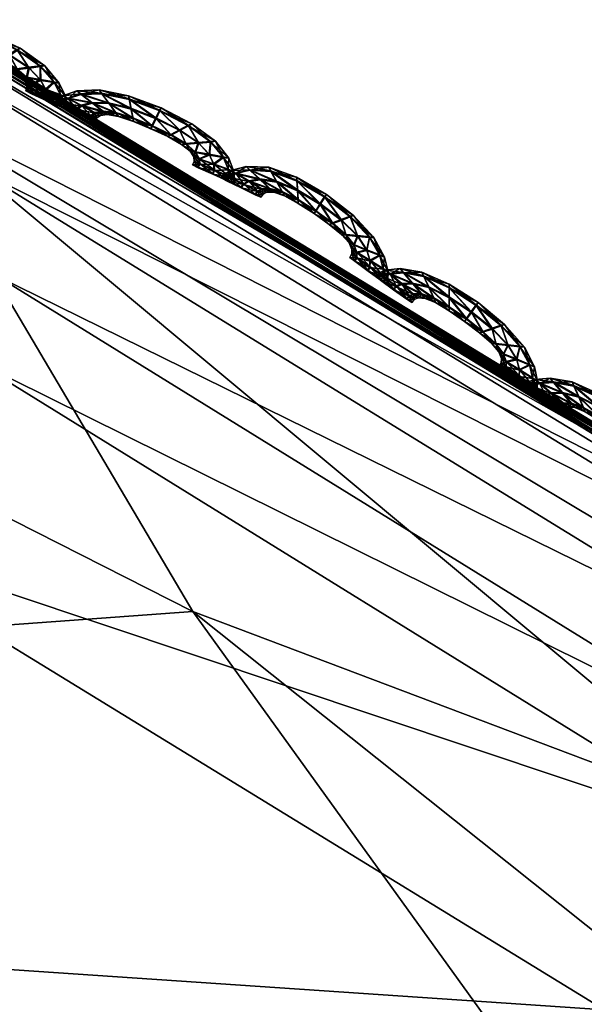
# Model space of a CAD drawing. Extents: x -7.4 to 7.4, y -11.5 to 9.8.
# Tile 420 of 469: x 2.795 to 2.969, y 9.505 to 9.807. Entities that reach past the tile are written whole.
import ezdxf

# ---------------------------------------------------------------- set-up
doc = ezdxf.new("R2010")
doc.units = 0
doc.header["$MEASUREMENT"] = 0
for name, color, linetype in [('A-FURN-3-ST', 150, 'Continuous'), ('A-FURN-3-ST-SEAM', 130, 'Continuous'), ('A-FURN-3-ST-SI', 160, 'Continuous')]:
    doc.layers.add(name, color=color, linetype=linetype)

msp = doc.modelspace()

# ---------------------------------------------------------------- meshes
at = {"layer": 'A-FURN-3-ST'}
mesh = msp.add_polyface(dxfattribs=at)
corners = [(2.58485, 9.78906, 17.58594), (2.76982, 9.80414, 17.58229), (2.77029, 9.80286, 17.57567), (3.01501, 9.65479, 17.58327), (3.01537, 9.65351, 17.57666), (2.76902, 9.80632, 17.59366), (3.01446, 9.65693, 17.59465), (2.58394, 9.7912, 17.59731), (3.45598, 9.25263, 17.58312), (3.45582, 9.25386, 17.5897), (3.02016, 9.55496, 17.63515), (2.78098, 9.70291, 17.63431), (2.73515, 9.6503, 17.72791), (2.97528, 9.50309, 17.7286), (2.55406, 9.63542, 17.7319), (2.60056, 9.68795, 17.63823), (2.78846, 9.72866, 17.61579), (3.02839, 9.58038, 17.61671), (3.024, 9.61288, 17.6215), (2.78189, 9.76166, 17.62058), (2.60749, 9.7137, 17.61963), (2.59925, 9.74662, 17.62435), (2.77318, 9.79232, 17.6234), (3.01755, 9.64313, 17.62439), (3.45685, 9.24262, 17.63078), (3.01462, 9.65606, 17.61226), (2.76926, 9.80542, 17.6113), (2.58885, 9.77724, 17.62709), (2.58418, 9.79034, 17.61495), (3.45566, 9.25506, 17.61868), (3.45559, 9.25588, 17.60107), (3.45559, 9.25588, 17.57228), (3.01446, 9.65693, 17.56582), (3.01501, 9.65479, 17.57095), (3.45582, 9.25386, 17.57742), (2.58485, 9.78906, 17.57365), (2.76982, 9.80414, 17.56996), (2.76902, 9.80632, 17.56483), (2.58541, 9.78774, 17.57936), (2.65596, 9.5248, 17.92134), (2.89455, 9.38715, 17.91701)]
mesh.append_faces([[corners[k] for k in face] for face in [(0, 1, 2), (1, 3, 4), (4, 2, 1), (5, 6, 3), (3, 1, 5), (7, 5, 1), (8, 4, 3), (9, 3, 6), (10, 11, 12), (12, 13, 10), (14, 12, 11), (15, 11, 16), (17, 16, 11), (11, 10, 17), (18, 19, 16), (16, 17, 18), (20, 16, 19), (21, 19, 22), (23, 22, 19), (19, 18, 23), (24, 23, 18), (25, 26, 22), (22, 23, 25), (27, 22, 26), (28, 26, 5), (6, 5, 26), (26, 25, 6), (29, 25, 23), (30, 6, 25), (31, 32, 33), (34, 33, 4), (35, 36, 37), (36, 33, 32), (32, 37, 36), (2, 4, 33), (33, 36, 2), (38, 2, 36), (13, 12, 39), (39, 40, 13)]])
mesh = msp.add_polyface(dxfattribs=at)
corners = [(1.94875, 9.63192, 1.00083), (2.29118, 9.70571, 1.00068), (2.34041, 9.55636, 0.61819), (2.63364, 9.60992, 0.61819), (2.56645, 9.76867, 1.00053), (2.84873, 9.62562, 0.62332), (2.75513, 9.78375, 1.00144), (3.02475, 9.55904, 0.64812), (2.99515, 9.64037, 1.00437), (3.41835, 9.25271, 1.00159), (3.33255, 9.23994, 0.62332), (3.96608, 8.70433, 1.00079), (3.8311, 8.70215, 0.61819), (4.52027, 8.12229, 1.00098), (4.35806, 8.11928, 0.61819), (5.04849, 7.5208, 1.0011), (4.86768, 7.51619, 0.61819), (5.54237, 6.88314, 1.00121), (5.34537, 6.87803, 0.61819), (2.2831, 8.66878, 0.55836), (2.1241, 9.15424, 0.56582), (2.49807, 9.19186, 0.56582), (2.71707, 8.68134, 0.55836), (2.83903, 9.224, 0.56582), (3.14581, 8.69205, 0.55836), (1.99019, 9.49361, 0.61819), (2.39411, 8.11376, 0.55836), (2.46835, 7.51392, 0.55836), (1.93379, 7.51392, 0.55836), (1.91804, 8.11232, 0.55836), (2.53254, 6.87548, 0.55836), (1.94178, 6.87548, 0.55836), (3.12657, 9.24031, 0.57304), (3.54027, 8.6986, 0.56582), (3.99861, 8.11768, 0.56582), (3.4969, 8.11669, 0.55836), (4.4575, 7.51421, 0.56582), (3.85575, 7.51392, 0.55836), (4.89012, 6.87581, 0.56582), (4.19521, 6.87548, 0.55836), (3.34122, 6.87548, 0.55836), (3.14632, 7.51392, 0.55836), (2.93761, 8.11533, 0.55836)]
mesh.append_faces([[corners[k] for k in face] for face in [(0, 1, 2), (3, 2, 1), (1, 4, 3), (5, 3, 4), (4, 6, 5), (7, 5, 6), (6, 8, 7), (9, 10, 7), (7, 8, 9), (9, 11, 12), (12, 10, 9), (11, 13, 14), (14, 12, 11), (13, 15, 16), (16, 14, 13), (15, 17, 18), (18, 16, 15), (19, 20, 21), (21, 22, 19), (22, 21, 23), (23, 24, 22), (2, 3, 23), (23, 21, 2), (25, 2, 21), (21, 20, 25), (19, 26, 29), (10, 32, 5), (5, 7, 10), (32, 23, 3), (3, 5, 32), (24, 23, 32), (32, 33, 24), (33, 32, 10), (10, 12, 33), (12, 14, 34), (34, 33, 12), (33, 34, 35), (35, 24, 33), (34, 36, 37), (37, 35, 34), (14, 16, 36), (36, 34, 14), (16, 18, 38), (38, 36, 16), (36, 38, 39), (39, 37, 36), (37, 39, 40), (40, 41, 37), (24, 35, 42), (42, 22, 24), (22, 42, 26), (26, 19, 22), (35, 37, 41), (41, 42, 35)]])
mesh.append_faces([[corners[k] for k in face] for face in [(26, 27, 28), (27, 30, 31), (30, 27, 41)]], dxfattribs={"vtx0": -1, "vtx1": -1, "vtx2": -1})
mesh.append_faces([[corners[k] for k in face] for face in [(27, 26, 42)]], dxfattribs={"vtx0": -1, "vtx2": -1})
mesh.append_faces([[corners[k] for k in face] for face in [(41, 40, 30), (42, 41, 27)]], dxfattribs={"vtx1": -1, "vtx2": -1})
mesh = msp.add_polyface(dxfattribs=at)
corners = [(3.01501, 9.65479, 17.58327), (3.45582, 9.25386, 17.5897), (3.45598, 9.25263, 17.58312), (3.01446, 9.65693, 17.59465), (3.45559, 9.25588, 17.60107), (3.45016, 9.15782, 17.64158), (3.02016, 9.55496, 17.63515), (2.97528, 9.50309, 17.7286), (3.40691, 9.10793, 17.73487), (3.45966, 9.18226, 17.62313), (3.02839, 9.58038, 17.61671), (3.45923, 9.21353, 17.62792), (3.024, 9.61288, 17.6215), (3.45685, 9.24262, 17.63078), (3.01755, 9.64313, 17.62439), (3.45566, 9.25506, 17.61868), (3.01462, 9.65606, 17.61226), (2.50658, 8.31321, 18.25561), (2.93531, 8.32351, 18.2456), (2.63329, 8.83947, 18.21788), (3.3337, 8.33546, 18.22233), (2.92475, 8.86097, 18.19852), (2.67809, 9.27442, 18.10911), (2.46075, 9.25498, 18.12257), (3.15898, 8.9009, 18.11318), (2.86784, 9.23034, 18.06822), (3.65203, 8.37839, 18.13056), (3.79176, 7.78168, 18.23306), (3.28641, 7.77554, 18.26059), (3.64526, 7.20117, 18.27436), (2.72712, 7.77427, 18.27531), (2.93587, 7.20117, 18.29539), (3.01501, 9.65479, 17.57095), (3.45582, 9.25386, 17.57742), (3.45559, 9.25588, 17.57228), (3.01537, 9.65351, 17.57666), (2.89455, 9.38715, 17.91701), (2.65596, 9.5248, 17.92134), (3.85009, 8.47117, 17.93754), (3.31023, 9.00617, 17.9275)]
mesh.append_faces([[corners[k] for k in face] for face in [(0, 1, 2), (3, 4, 1), (5, 6, 7), (7, 8, 5), (9, 10, 6), (6, 5, 9), (11, 12, 10), (10, 9, 11), (12, 11, 13), (14, 13, 15), (16, 15, 4), (17, 18, 19), (20, 21, 19), (19, 18, 20), (21, 22, 23), (23, 19, 21), (24, 25, 22), (22, 21, 24), (26, 24, 21), (21, 20, 26), (27, 28, 29), (28, 27, 20), (20, 18, 28), (26, 20, 27), (30, 28, 18), (18, 17, 30), (28, 30, 31), (32, 33, 34), (35, 2, 33), (36, 37, 22), (22, 25, 36), (26, 38, 39), (39, 24, 26), (39, 36, 25), (25, 24, 39), (8, 7, 36), (36, 39, 8), (8, 39, 38)]])
at = {"layer": 'A-FURN-3-ST-SEAM'}
mesh = msp.add_polyface(dxfattribs=at)
corners = [(2.76768, 9.80484, 17.57917), (2.77623, 9.80455, 17.57913), (2.77726, 9.80208, 17.58038), (2.78502, 9.79986, 17.58035), (2.77575, 9.80558, 17.57574), (2.77033, 9.80274, 17.58042), (2.78422, 9.79763, 17.57909), (2.78577, 9.80216, 17.57905), (2.78597, 9.80315, 17.57571), (2.76661, 9.80571, 17.57582), (2.76139, 9.80311, 17.57921), (2.77821, 9.79969, 17.57913), (2.79004, 9.79499, 17.57905), (2.79245, 9.79648, 17.58031), (2.78561, 9.80237, 17.57232), (2.77607, 9.80476, 17.5724), (2.76527, 9.80167, 17.58046), (2.77295, 9.80068, 17.57917), (2.78383, 9.79685, 17.57574), (2.77852, 9.79887, 17.57574), (2.79479, 9.79808, 17.57901), (2.79558, 9.79874, 17.57563), (2.79463, 9.79829, 17.57228), (2.76752, 9.805, 17.57243), (2.75985, 9.80369, 17.57586), (2.75755, 9.80068, 17.57924), (2.77382, 9.80002, 17.57578), (2.78905, 9.7945, 17.57571), (2.79479, 9.79219, 17.57905), (2.79835, 9.7926, 17.58027), (2.79222, 9.79677, 17.57103), (2.78478, 9.80014, 17.57106), (2.77702, 9.80233, 17.57114), (2.76214, 9.79989, 17.5805), (2.76907, 9.80035, 17.57921), (2.77041, 9.79989, 17.57582), (2.77805, 9.79986, 17.5724), (2.78402, 9.79779, 17.57236), (2.77275, 9.80088, 17.57243), (2.80191, 9.79306, 17.57898), (2.80318, 9.79334, 17.57559), (2.80175, 9.79326, 17.57225), (2.79815, 9.79289, 17.57103), (2.7701, 9.80299, 17.57118), (2.76119, 9.80327, 17.57247), (2.75573, 9.80105, 17.57586), (2.75589, 9.79891, 17.57924), (2.76887, 9.80052, 17.57247), (2.78988, 9.7952, 17.57232), (2.79337, 9.79215, 17.57567), (2.79776, 9.78959, 17.57901), (2.80199, 9.78881, 17.58027), (2.79463, 9.7924, 17.57232), (2.75399, 9.7992, 17.5759), (2.76072, 9.79841, 17.5805), (2.76665, 9.7992, 17.57921), (2.76828, 9.79903, 17.57586), (2.76645, 9.79936, 17.57247), (2.76503, 9.80191, 17.57122), (2.80615, 9.78815, 17.57898), (2.80765, 9.78799, 17.57559), (2.80599, 9.78836, 17.57225), (2.80179, 9.7891, 17.57099), (2.7976, 9.7898, 17.57228), (2.75735, 9.80084, 17.57251), (2.75569, 9.79907, 17.57251), (2.75348, 9.79788, 17.5759), (2.75538, 9.79767, 17.57924), (2.76186, 9.80014, 17.57122), (2.79609, 9.78997, 17.57567), (2.79914, 9.78745, 17.57901), (2.80361, 9.7858, 17.58027), (2.75522, 9.79784, 17.57251), (2.76028, 9.79722, 17.5805), (2.7655, 9.798, 17.57921), (2.76725, 9.79792, 17.57586), (2.76535, 9.79817, 17.57247), (2.80804, 9.78424, 17.57898), (2.80963, 9.78375, 17.57559), (2.80789, 9.78444, 17.57225), (2.80342, 9.78609, 17.57099), (2.79902, 9.78766, 17.57228), (2.7974, 9.78815, 17.57567), (2.76048, 9.79866, 17.57126), (2.76004, 9.79743, 17.57126), (2.79942, 9.78589, 17.57901), (2.80397, 9.78391, 17.58027), (2.76507, 9.7968, 17.57924), (2.76681, 9.79677, 17.57586), (2.76491, 9.79697, 17.57251), (2.79764, 9.78675, 17.57567), (2.80844, 9.78201, 17.57898), (2.81006, 9.78135, 17.57559), (2.80829, 9.78222, 17.57225), (2.80377, 9.7842, 17.57103), (2.79926, 9.78613, 17.57228), (2.79732, 9.7856, 17.57567), (2.7991, 9.78473, 17.57905), (2.80361, 9.78267, 17.58027), (2.79894, 9.78494, 17.57232), (2.80812, 9.78074, 17.57898), (2.80975, 9.78008, 17.57563), (2.80796, 9.78094, 17.57225), (2.80342, 9.78296, 17.57103)]
mesh.append_faces([[corners[k] for k in face] for face in [(2, 1, 0), (1, 2, 3), (0, 1, 4), (0, 5, 2), (6, 3, 2), (3, 7, 1), (8, 4, 1), (4, 9, 0), (5, 0, 10), (11, 2, 5), (3, 6, 12), (2, 11, 6), (7, 3, 13), (1, 7, 8), (4, 8, 14), (9, 4, 15), (10, 0, 9), (10, 16, 5), (5, 17, 11), (12, 6, 18), (12, 13, 3), (6, 11, 19), (13, 20, 7), (21, 8, 7), (22, 14, 8), (14, 15, 4), (15, 23, 9), (9, 24, 10), (16, 10, 25), (17, 5, 16), (11, 17, 26), (19, 18, 6), (18, 27, 12), (13, 12, 28), (26, 19, 11), (20, 13, 29), (7, 20, 21), (8, 21, 22), (14, 22, 30), (15, 14, 31), (23, 15, 32), (24, 9, 23), (25, 10, 24), (25, 33, 16), (16, 34, 17), (35, 26, 17), (18, 19, 36), (27, 18, 37), (28, 12, 27), (28, 29, 13), (19, 26, 38), (29, 39, 20), (40, 21, 20), (41, 22, 21), (42, 30, 22), (30, 31, 14), (31, 32, 15), (32, 43, 23), (23, 44, 24), (24, 45, 25), (33, 25, 46), (34, 16, 33), (17, 34, 35), (26, 35, 47), (38, 36, 19), (36, 37, 18), (37, 48, 27), (27, 49, 28), (29, 28, 50), (47, 38, 26), (39, 29, 51), (20, 39, 40), (21, 40, 41), (22, 41, 42), (30, 42, 52), (31, 30, 48), (32, 31, 37), (43, 32, 36), (44, 23, 43), (45, 24, 44), (25, 45, 53), (53, 46, 25), (46, 54, 33), (33, 55, 34), (56, 35, 34), (57, 47, 35), (36, 38, 43), (37, 36, 32), (48, 37, 31), (49, 27, 48), (50, 28, 49), (50, 51, 29), (38, 47, 58), (51, 59, 39), (60, 40, 39), (61, 41, 40), (62, 42, 41), (63, 52, 42), (52, 48, 30), (43, 58, 44), (44, 64, 45), (65, 53, 45), (46, 53, 66), (54, 46, 67), (55, 33, 54), (34, 55, 56), (35, 56, 57), (47, 57, 68), (58, 43, 38), (48, 52, 49), (49, 69, 50), (51, 50, 70), (68, 58, 47), (59, 51, 71), (39, 59, 60), (40, 60, 61), (41, 61, 62), (42, 62, 63), (52, 63, 69), (64, 44, 58), (45, 64, 65), (53, 65, 72), (72, 66, 53), (66, 67, 46), (67, 73, 54), (54, 74, 55), (56, 55, 74), (57, 56, 75), (68, 57, 76), (69, 49, 52), (70, 50, 69), (70, 71, 51), (58, 68, 64), (71, 77, 59), (78, 60, 59), (79, 61, 60), (80, 62, 61), (81, 63, 62), (82, 69, 63), (83, 65, 64), (84, 72, 65), (74, 54, 73), (74, 75, 56), (75, 76, 57), (76, 83, 68), (69, 82, 70), (71, 70, 85), (64, 68, 83), (77, 71, 86), (59, 77, 78), (60, 78, 79), (61, 79, 80), (62, 80, 81), (63, 81, 82), (65, 83, 84), (73, 87, 74), (75, 74, 87), (76, 75, 88), (83, 76, 89), (70, 82, 90), (90, 85, 70), (85, 86, 71), (86, 91, 77), (78, 77, 91), (79, 78, 92), (80, 79, 93), (81, 80, 94), (82, 81, 95), (89, 84, 83), (87, 88, 75), (88, 89, 76), (95, 90, 82), (85, 90, 96), (86, 85, 97), (91, 86, 98), (91, 92, 78), (92, 93, 79), (93, 94, 80), (94, 95, 81), (90, 95, 99), (99, 96, 90), (96, 97, 85), (97, 98, 86), (98, 100, 91), (92, 91, 100), (93, 92, 101), (94, 93, 102), (95, 94, 103), (103, 99, 95), (100, 101, 92), (101, 102, 93), (102, 103, 94)]])
mesh = msp.add_polyface(dxfattribs=at)
corners = [(2.82075, 9.78473, 17.57894), (2.82922, 9.78292, 17.57894), (2.82977, 9.78, 17.58023), (2.83745, 9.77703, 17.58023), (2.82894, 9.78411, 17.57559), (2.82293, 9.78168, 17.58023), (2.83626, 9.77472, 17.57898), (2.83855, 9.77942, 17.57894), (2.83895, 9.78041, 17.57555), (2.81992, 9.78593, 17.57559), (2.81442, 9.78449, 17.57894), (2.83033, 9.77715, 17.57901), (2.842, 9.77196, 17.57898), (2.84473, 9.7734, 17.58019), (2.83848, 9.77962, 17.57221), (2.8291, 9.78312, 17.57221), (2.81782, 9.78181, 17.58023), (2.82506, 9.77876, 17.57901), (2.83575, 9.77394, 17.57563), (2.83048, 9.77616, 17.57567), (2.84738, 9.77489, 17.5789), (2.84837, 9.7755, 17.57552), (2.8473, 9.77505, 17.57217), (2.82067, 9.7849, 17.57221), (2.81307, 9.78556, 17.57555), (2.81038, 9.78321, 17.5789), (2.82581, 9.77777, 17.57567), (2.84097, 9.77155, 17.57559), (2.84667, 9.7692, 17.57894), (2.85051, 9.76949, 17.58016), (2.84457, 9.77365, 17.57095), (2.83729, 9.77732, 17.57095), (2.82965, 9.78028, 17.57099), (2.81458, 9.78094, 17.58023), (2.82118, 9.77917, 17.57901), (2.82241, 9.77831, 17.57567), (2.83021, 9.77736, 17.57228), (2.83614, 9.77493, 17.57225), (2.82498, 9.77896, 17.57228), (2.85427, 9.76986, 17.5789), (2.85565, 9.77011, 17.57552), (2.85419, 9.77007, 17.57217), (2.85035, 9.76978, 17.57091), (2.82281, 9.78197, 17.57099), (2.8143, 9.78469, 17.57221), (2.80876, 9.78411, 17.57555), (2.80852, 9.78193, 17.5789), (2.82111, 9.77938, 17.57228), (2.84192, 9.77217, 17.57225), (2.8452, 9.76916, 17.57559), (2.84952, 9.76665, 17.57894), (2.85387, 9.76582, 17.58016), (2.84659, 9.76941, 17.57221), (2.80682, 9.7828, 17.57552), (2.81303, 9.77987, 17.58023), (2.81873, 9.77876, 17.57901), (2.82027, 9.77802, 17.57567), (2.81861, 9.77892, 17.57228), (2.81766, 9.78205, 17.57099), (2.85815, 9.76508, 17.57886), (2.85973, 9.76492, 17.57548), (2.85807, 9.76529, 17.57213), (2.85371, 9.76611, 17.57091), (2.8494, 9.76685, 17.57221), (2.81026, 9.78337, 17.57221), (2.80844, 9.78214, 17.57217), (2.80615, 9.78164, 17.57555), (2.80789, 9.78082, 17.57894), (2.81442, 9.78119, 17.57099), (2.84785, 9.76702, 17.57559), (2.85075, 9.76459, 17.57894), (2.85522, 9.76294, 17.58016), (2.80777, 9.78099, 17.57221), (2.81244, 9.77876, 17.58023), (2.81751, 9.77785, 17.57901), (2.81913, 9.77719, 17.57567), (2.81739, 9.77806, 17.57228), (2.85969, 9.76133, 17.57886), (2.86135, 9.76084, 17.57552), (2.85961, 9.76154, 17.57213), (2.8551, 9.76318, 17.57091), (2.85063, 9.76475, 17.57221), (2.849, 9.76529, 17.57555), (2.81287, 9.78012, 17.57099), (2.81228, 9.77905, 17.57099), (2.85083, 9.7631, 17.57894), (2.85537, 9.76113, 17.58016), (2.81691, 9.77682, 17.57901), (2.81853, 9.77616, 17.57567), (2.81679, 9.77699, 17.57228), (2.84908, 9.76393, 17.57559), (2.85985, 9.75919, 17.5789), (2.86151, 9.75857, 17.57552), (2.85977, 9.7594, 17.57217), (2.85522, 9.76137, 17.57091), (2.85075, 9.76331, 17.57221), (2.84861, 9.76285, 17.57559), (2.85035, 9.76199, 17.57894), (2.85486, 9.75997, 17.58019), (2.85023, 9.7622, 17.57221), (2.85937, 9.75799, 17.5789), (2.861, 9.75733, 17.57552), (2.85929, 9.7582, 17.57217), (2.85474, 9.76022, 17.57091)]
mesh.append_faces([[corners[k] for k in face] for face in [(2, 1, 0), (1, 2, 3), (0, 1, 4), (0, 5, 2), (6, 3, 2), (3, 7, 1), (8, 4, 1), (4, 9, 0), (5, 0, 10), (11, 2, 5), (3, 6, 12), (2, 11, 6), (7, 3, 13), (1, 7, 8), (4, 8, 14), (9, 4, 15), (10, 0, 9), (10, 16, 5), (5, 17, 11), (12, 6, 18), (12, 13, 3), (6, 11, 19), (13, 20, 7), (21, 8, 7), (22, 14, 8), (14, 15, 4), (15, 23, 9), (9, 24, 10), (16, 10, 25), (17, 5, 16), (11, 17, 26), (19, 18, 6), (18, 27, 12), (13, 12, 28), (26, 19, 11), (20, 13, 29), (7, 20, 21), (8, 21, 22), (14, 22, 30), (15, 14, 31), (23, 15, 32), (24, 9, 23), (25, 10, 24), (25, 33, 16), (16, 34, 17), (35, 26, 17), (18, 19, 36), (27, 18, 37), (28, 12, 27), (28, 29, 13), (19, 26, 38), (29, 39, 20), (40, 21, 20), (41, 22, 21), (42, 30, 22), (30, 31, 14), (31, 32, 15), (32, 43, 23), (23, 44, 24), (24, 45, 25), (33, 25, 46), (34, 16, 33), (17, 34, 35), (26, 35, 47), (38, 36, 19), (36, 37, 18), (37, 48, 27), (27, 49, 28), (29, 28, 50), (47, 38, 26), (39, 29, 51), (20, 39, 40), (21, 40, 41), (22, 41, 42), (30, 42, 52), (31, 30, 48), (32, 31, 37), (43, 32, 36), (44, 23, 43), (45, 24, 44), (25, 45, 53), (53, 46, 25), (46, 54, 33), (33, 55, 34), (56, 35, 34), (57, 47, 35), (36, 38, 43), (37, 36, 32), (48, 37, 31), (49, 27, 48), (50, 28, 49), (50, 51, 29), (38, 47, 58), (51, 59, 39), (60, 40, 39), (61, 41, 40), (62, 42, 41), (63, 52, 42), (52, 48, 30), (43, 58, 44), (44, 64, 45), (65, 53, 45), (46, 53, 66), (54, 46, 67), (55, 33, 54), (34, 55, 56), (35, 56, 57), (47, 57, 68), (58, 43, 38), (48, 52, 49), (49, 69, 50), (51, 50, 70), (68, 58, 47), (59, 51, 71), (39, 59, 60), (40, 60, 61), (41, 61, 62), (42, 62, 63), (52, 63, 69), (64, 44, 58), (45, 64, 65), (53, 65, 72), (72, 66, 53), (66, 67, 46), (67, 73, 54), (54, 74, 55), (56, 55, 74), (57, 56, 75), (68, 57, 76), (69, 49, 52), (70, 50, 69), (70, 71, 51), (58, 68, 64), (71, 77, 59), (78, 60, 59), (79, 61, 60), (80, 62, 61), (81, 63, 62), (82, 69, 63), (83, 65, 64), (84, 72, 65), (74, 54, 73), (74, 75, 56), (75, 76, 57), (76, 83, 68), (69, 82, 70), (71, 70, 85), (64, 68, 83), (77, 71, 86), (59, 77, 78), (60, 78, 79), (61, 79, 80), (62, 80, 81), (63, 81, 82), (65, 83, 84), (73, 87, 74), (75, 74, 87), (76, 75, 88), (83, 76, 89), (70, 82, 90), (90, 85, 70), (85, 86, 71), (86, 91, 77), (78, 77, 91), (79, 78, 92), (80, 79, 93), (81, 80, 94), (82, 81, 95), (89, 84, 83), (87, 88, 75), (88, 89, 76), (95, 90, 82), (85, 90, 96), (86, 85, 97), (91, 86, 98), (91, 92, 78), (92, 93, 79), (93, 94, 80), (94, 95, 81), (90, 95, 99), (99, 96, 90), (96, 97, 85), (97, 98, 86), (98, 100, 91), (92, 91, 100), (93, 92, 101), (94, 93, 102), (95, 94, 103), (103, 99, 95), (100, 101, 92), (101, 102, 93), (102, 103, 94)]])
mesh = msp.add_polyface(dxfattribs=at)
corners = [(2.87271, 9.7608, 17.57886), (2.88074, 9.75787, 17.57894), (2.88094, 9.7549, 17.58023), (2.88791, 9.7507, 17.58027), (2.88062, 9.75906, 17.57555), (2.87449, 9.75758, 17.58019), (2.88652, 9.7486, 17.57901), (2.88929, 9.75288, 17.57898), (2.88976, 9.75379, 17.57563), (2.87204, 9.76211, 17.57552), (2.86626, 9.76121, 17.57886), (2.8811, 9.75198, 17.57901), (2.8917, 9.74485, 17.57905), (2.89443, 9.7458, 17.58031), (2.88921, 9.75309, 17.57225), (2.88066, 9.75808, 17.57221), (2.86939, 9.75828, 17.58016), (2.87623, 9.75445, 17.57898), (2.88597, 9.74786, 17.57567), (2.88114, 9.75099, 17.57563), (2.89713, 9.74683, 17.57901), (2.89811, 9.74732, 17.57567), (2.89709, 9.74704, 17.57228), (2.87267, 9.761, 17.57213), (2.86507, 9.76236, 17.57544), (2.86198, 9.76018, 17.57882), (2.87687, 9.75334, 17.57563), (2.89067, 9.74456, 17.57567), (2.89586, 9.74127, 17.57905), (2.89946, 9.74086, 17.58035), (2.89436, 9.74609, 17.57103), (2.88783, 9.75099, 17.57103), (2.88086, 9.75515, 17.57099), (2.86598, 9.75771, 17.58016), (2.87251, 9.7554, 17.57898), (2.87362, 9.75445, 17.57563), (2.88106, 9.75218, 17.57228), (2.88648, 9.74876, 17.57228), (2.87619, 9.75462, 17.57225), (2.90306, 9.74057, 17.57905), (2.90441, 9.74057, 17.57571), (2.90302, 9.74077, 17.57232), (2.89938, 9.74114, 17.57106), (2.87441, 9.75783, 17.57095), (2.86622, 9.76137, 17.57213), (2.86044, 9.76117, 17.57544), (2.85989, 9.75902, 17.57882), (2.87243, 9.75561, 17.57221), (2.89166, 9.74506, 17.57232), (2.89447, 9.74147, 17.57571), (2.89827, 9.73818, 17.57909), (2.90223, 9.73653, 17.58035), (2.89578, 9.74143, 17.57232), (2.85822, 9.75997, 17.57544), (2.86428, 9.7568, 17.58016), (2.87002, 9.75531, 17.57894), (2.87148, 9.75449, 17.57559), (2.86994, 9.75548, 17.57221), (2.8693, 9.75853, 17.57091), (2.90623, 9.73496, 17.57909), (2.90769, 9.73447, 17.57574), (2.90619, 9.73517, 17.57236), (2.90219, 9.73678, 17.5711), (2.89819, 9.73834, 17.57236), (2.8619, 9.76034, 17.57209), (2.85985, 9.75923, 17.57209), (2.85739, 9.7589, 17.57544), (2.8591, 9.75799, 17.57882), (2.86594, 9.75795, 17.57088), (2.89673, 9.73888, 17.57571), (2.89918, 9.73583, 17.57909), (2.90326, 9.73323, 17.58038), (2.85905, 9.75816, 17.57209), (2.86353, 9.75577, 17.58016), (2.86867, 9.75462, 17.57894), (2.87029, 9.75387, 17.57559), (2.86859, 9.75478, 17.57221), (2.90726, 9.73076, 17.57913), (2.90876, 9.72994, 17.57578), (2.90722, 9.73097, 17.5724), (2.90318, 9.73352, 17.5711), (2.89914, 9.736, 17.57236), (2.89764, 9.73686, 17.57574), (2.86424, 9.75705, 17.57088), (2.86345, 9.75602, 17.57091), (2.89914, 9.73426, 17.57909), (2.90318, 9.73134, 17.58038), (2.86792, 9.75363, 17.57894), (2.86958, 9.75293, 17.57559), (2.86788, 9.75383, 17.57221), (2.8976, 9.73546, 17.57574), (2.90722, 9.72849, 17.57913), (2.90868, 9.7275, 17.57578), (2.90714, 9.7287, 17.5724), (2.9031, 9.73163, 17.57114), (2.89906, 9.73447, 17.57236), (2.89701, 9.73443, 17.57574), (2.89855, 9.73323, 17.57913), (2.90259, 9.73023, 17.58038), (2.89851, 9.7334, 17.5724), (2.90662, 9.7273, 17.57917), (2.90809, 9.72631, 17.57578), (2.90658, 9.7275, 17.5724), (2.90255, 9.73051, 17.57114)]
mesh.append_faces([[corners[k] for k in face] for face in [(2, 1, 0), (1, 2, 3), (0, 1, 4), (0, 5, 2), (6, 3, 2), (3, 7, 1), (8, 4, 1), (4, 9, 0), (5, 0, 10), (11, 2, 5), (3, 6, 12), (2, 11, 6), (7, 3, 13), (1, 7, 8), (4, 8, 14), (9, 4, 15), (10, 0, 9), (10, 16, 5), (5, 17, 11), (12, 6, 18), (12, 13, 3), (6, 11, 19), (13, 20, 7), (21, 8, 7), (22, 14, 8), (14, 15, 4), (15, 23, 9), (9, 24, 10), (16, 10, 25), (17, 5, 16), (11, 17, 26), (19, 18, 6), (18, 27, 12), (13, 12, 28), (26, 19, 11), (20, 13, 29), (7, 20, 21), (8, 21, 22), (14, 22, 30), (15, 14, 31), (23, 15, 32), (24, 9, 23), (25, 10, 24), (25, 33, 16), (16, 34, 17), (35, 26, 17), (18, 19, 36), (27, 18, 37), (28, 12, 27), (28, 29, 13), (19, 26, 38), (29, 39, 20), (40, 21, 20), (41, 22, 21), (42, 30, 22), (30, 31, 14), (31, 32, 15), (32, 43, 23), (23, 44, 24), (24, 45, 25), (33, 25, 46), (34, 16, 33), (17, 34, 35), (26, 35, 47), (38, 36, 19), (36, 37, 18), (37, 48, 27), (27, 49, 28), (29, 28, 50), (47, 38, 26), (39, 29, 51), (20, 39, 40), (21, 40, 41), (22, 41, 42), (30, 42, 52), (31, 30, 48), (32, 31, 37), (43, 32, 36), (44, 23, 43), (45, 24, 44), (25, 45, 53), (53, 46, 25), (46, 54, 33), (33, 55, 34), (56, 35, 34), (57, 47, 35), (36, 38, 43), (37, 36, 32), (48, 37, 31), (49, 27, 48), (50, 28, 49), (50, 51, 29), (38, 47, 58), (51, 59, 39), (60, 40, 39), (61, 41, 40), (62, 42, 41), (63, 52, 42), (52, 48, 30), (43, 58, 44), (44, 64, 45), (65, 53, 45), (46, 53, 66), (54, 46, 67), (55, 33, 54), (34, 55, 56), (35, 56, 57), (47, 57, 68), (58, 43, 38), (48, 52, 49), (49, 69, 50), (51, 50, 70), (68, 58, 47), (59, 51, 71), (39, 59, 60), (40, 60, 61), (41, 61, 62), (42, 62, 63), (52, 63, 69), (64, 44, 58), (45, 64, 65), (53, 65, 72), (72, 66, 53), (66, 67, 46), (67, 73, 54), (54, 74, 55), (56, 55, 74), (57, 56, 75), (68, 57, 76), (69, 49, 52), (70, 50, 69), (70, 71, 51), (58, 68, 64), (71, 77, 59), (78, 60, 59), (79, 61, 60), (80, 62, 61), (81, 63, 62), (82, 69, 63), (83, 65, 64), (84, 72, 65), (74, 54, 73), (74, 75, 56), (75, 76, 57), (76, 83, 68), (69, 82, 70), (71, 70, 85), (64, 68, 83), (77, 71, 86), (59, 77, 78), (60, 78, 79), (61, 79, 80), (62, 80, 81), (63, 81, 82), (65, 83, 84), (73, 87, 74), (75, 74, 87), (76, 75, 88), (83, 76, 89), (70, 82, 90), (90, 85, 70), (85, 86, 71), (86, 91, 77), (78, 77, 91), (79, 78, 92), (80, 79, 93), (81, 80, 94), (82, 81, 95), (89, 84, 83), (87, 88, 75), (88, 89, 76), (95, 90, 82), (85, 90, 96), (86, 85, 97), (91, 86, 98), (91, 92, 78), (92, 93, 79), (93, 94, 80), (94, 95, 81), (90, 95, 99), (99, 96, 90), (96, 97, 85), (97, 98, 86), (98, 100, 91), (92, 91, 100), (93, 92, 101), (94, 93, 102), (95, 94, 103), (103, 99, 95), (100, 101, 92), (101, 102, 93), (102, 103, 94)]])
mesh = msp.add_polyface(dxfattribs=at)
corners = [(2.91972, 9.72854, 17.57921), (2.92752, 9.72503, 17.57928), (2.92756, 9.72203, 17.58057), (2.93436, 9.71749, 17.58065), (2.92752, 9.72623, 17.5759), (2.92126, 9.72512, 17.58053), (2.93286, 9.71543, 17.5794), (2.93587, 9.71964, 17.57936), (2.93642, 9.72054, 17.57597), (2.91913, 9.7299, 17.57582), (2.91351, 9.72965, 17.57913), (2.92756, 9.71906, 17.57936), (2.93792, 9.71148, 17.57943), (2.94074, 9.71239, 17.58069), (2.93587, 9.71984, 17.57263), (2.92752, 9.7252, 17.57255), (2.91632, 9.72627, 17.58046), (2.92281, 9.72174, 17.57932), (2.93227, 9.71473, 17.57605), (2.92756, 9.71803, 17.57601), (2.94355, 9.71333, 17.5794), (2.94457, 9.71379, 17.57605), (2.9435, 9.71354, 17.57266), (2.91968, 9.7287, 17.57247), (2.91244, 9.73097, 17.57574), (2.90931, 9.72924, 17.57909), (2.92336, 9.72058, 17.57597), (2.93686, 9.71123, 17.57605), (2.94196, 9.70777, 17.57943), (2.94564, 9.70732, 17.58073), (2.9407, 9.71263, 17.57141), (2.93432, 9.71778, 17.57137), (2.92752, 9.72227, 17.57133), (2.91299, 9.72611, 17.58046), (2.91913, 9.72297, 17.57928), (2.92016, 9.72182, 17.57593), (2.92756, 9.71926, 17.57263), (2.93282, 9.71564, 17.57266), (2.92277, 9.72194, 17.57259), (2.94928, 9.70695, 17.57943), (2.95067, 9.70687, 17.57609), (2.94928, 9.70711, 17.5727), (2.9456, 9.70756, 17.57145), (2.92123, 9.72536, 17.57126), (2.91347, 9.72981, 17.5724), (2.90797, 9.73047, 17.57571), (2.9073, 9.72841, 17.57909), (2.91909, 9.72318, 17.57255), (2.93792, 9.71168, 17.5727), (2.94057, 9.70802, 17.57609), (2.94426, 9.7046, 17.57947), (2.94829, 9.70291, 17.58073), (2.94192, 9.70794, 17.5727), (2.90579, 9.72961, 17.57567), (2.91129, 9.7254, 17.58042), (2.91663, 9.72305, 17.57928), (2.91798, 9.72203, 17.57593), (2.9166, 9.72326, 17.57255), (2.91628, 9.72652, 17.57122), (2.95229, 9.7013, 17.57947), (2.95379, 9.70081, 17.57612), (2.95225, 9.70151, 17.57274), (2.94825, 9.7032, 17.57148), (2.94426, 9.7048, 17.57274), (2.90931, 9.72944, 17.57236), (2.90726, 9.72858, 17.57236), (2.90488, 9.72862, 17.57567), (2.90643, 9.72742, 17.57909), (2.91295, 9.72639, 17.57118), (2.94275, 9.70534, 17.57609), (2.94513, 9.70225, 17.57947), (2.9492, 9.6997, 17.58077), (2.90639, 9.72763, 17.57236), (2.91046, 9.72446, 17.58042), (2.91525, 9.72248, 17.57928), (2.91675, 9.72145, 17.57593), (2.91525, 9.72264, 17.57255), (2.95324, 9.69718, 17.57951), (2.95474, 9.69632, 17.57616), (2.9532, 9.69739, 17.57278), (2.94917, 9.69994, 17.57148), (2.94509, 9.70246, 17.57274), (2.94358, 9.70332, 17.57612), (2.91125, 9.72565, 17.57118), (2.91042, 9.72471, 17.57118), (2.94501, 9.70076, 17.57951), (2.94905, 9.6978, 17.58077), (2.9145, 9.72157, 17.57928), (2.916, 9.72054, 17.57593), (2.91446, 9.72174, 17.57255), (2.94347, 9.70192, 17.57612), (2.95308, 9.69496, 17.57951), (2.95459, 9.69397, 17.57616), (2.95304, 9.69516, 17.57278), (2.94901, 9.69809, 17.57152), (2.94497, 9.70093, 17.57274), (2.94287, 9.70093, 17.57612), (2.94437, 9.69974, 17.57951), (2.94841, 9.69673, 17.58077), (2.94434, 9.6999, 17.57278), (2.95245, 9.6938, 17.57955), (2.95395, 9.69281, 17.57616), (2.95241, 9.69401, 17.57282), (2.94837, 9.69698, 17.57152)]
mesh.append_faces([[corners[k] for k in face] for face in [(2, 1, 0), (1, 2, 3), (0, 1, 4), (0, 5, 2), (6, 3, 2), (3, 7, 1), (8, 4, 1), (4, 9, 0), (5, 0, 10), (11, 2, 5), (3, 6, 12), (2, 11, 6), (7, 3, 13), (1, 7, 8), (4, 8, 14), (9, 4, 15), (10, 0, 9), (10, 16, 5), (5, 17, 11), (12, 6, 18), (12, 13, 3), (6, 11, 19), (13, 20, 7), (21, 8, 7), (22, 14, 8), (14, 15, 4), (15, 23, 9), (9, 24, 10), (16, 10, 25), (17, 5, 16), (11, 17, 26), (19, 18, 6), (18, 27, 12), (13, 12, 28), (26, 19, 11), (20, 13, 29), (7, 20, 21), (8, 21, 22), (14, 22, 30), (15, 14, 31), (23, 15, 32), (24, 9, 23), (25, 10, 24), (25, 33, 16), (16, 34, 17), (35, 26, 17), (18, 19, 36), (27, 18, 37), (28, 12, 27), (28, 29, 13), (19, 26, 38), (29, 39, 20), (40, 21, 20), (41, 22, 21), (42, 30, 22), (30, 31, 14), (31, 32, 15), (32, 43, 23), (23, 44, 24), (24, 45, 25), (33, 25, 46), (34, 16, 33), (17, 34, 35), (26, 35, 47), (38, 36, 19), (36, 37, 18), (37, 48, 27), (27, 49, 28), (29, 28, 50), (47, 38, 26), (39, 29, 51), (20, 39, 40), (21, 40, 41), (22, 41, 42), (30, 42, 52), (31, 30, 48), (32, 31, 37), (43, 32, 36), (44, 23, 43), (45, 24, 44), (25, 45, 53), (53, 46, 25), (46, 54, 33), (33, 55, 34), (56, 35, 34), (57, 47, 35), (36, 38, 43), (37, 36, 32), (48, 37, 31), (49, 27, 48), (50, 28, 49), (50, 51, 29), (38, 47, 58), (51, 59, 39), (60, 40, 39), (61, 41, 40), (62, 42, 41), (63, 52, 42), (52, 48, 30), (43, 58, 44), (44, 64, 45), (65, 53, 45), (46, 53, 66), (54, 46, 67), (55, 33, 54), (34, 55, 56), (35, 56, 57), (47, 57, 68), (58, 43, 38), (48, 52, 49), (49, 69, 50), (51, 50, 70), (68, 58, 47), (59, 51, 71), (39, 59, 60), (40, 60, 61), (41, 61, 62), (42, 62, 63), (52, 63, 69), (64, 44, 58), (45, 64, 65), (53, 65, 72), (72, 66, 53), (66, 67, 46), (67, 73, 54), (54, 74, 55), (56, 55, 74), (57, 56, 75), (68, 57, 76), (69, 49, 52), (70, 50, 69), (70, 71, 51), (58, 68, 64), (71, 77, 59), (78, 60, 59), (79, 61, 60), (80, 62, 61), (81, 63, 62), (82, 69, 63), (83, 65, 64), (84, 72, 65), (74, 54, 73), (74, 75, 56), (75, 76, 57), (76, 83, 68), (69, 82, 70), (71, 70, 85), (64, 68, 83), (77, 71, 86), (59, 77, 78), (60, 78, 79), (61, 79, 80), (62, 80, 81), (63, 81, 82), (65, 83, 84), (73, 87, 74), (75, 74, 87), (76, 75, 88), (83, 76, 89), (70, 82, 90), (90, 85, 70), (85, 86, 71), (86, 91, 77), (78, 77, 91), (79, 78, 92), (80, 79, 93), (81, 80, 94), (82, 81, 95), (89, 84, 83), (87, 88, 75), (88, 89, 76), (95, 90, 82), (85, 90, 96), (86, 85, 97), (91, 86, 98), (91, 92, 78), (92, 93, 79), (93, 94, 80), (94, 95, 81), (90, 95, 99), (99, 96, 90), (96, 97, 85), (97, 98, 86), (98, 100, 91), (92, 91, 100), (93, 92, 101), (94, 93, 102), (95, 94, 103), (103, 99, 95), (100, 101, 92), (101, 102, 93), (102, 103, 94)]])
mesh = msp.add_polyface(dxfattribs=at)
corners = [(2.9659, 9.69479, 17.57958), (2.97378, 9.69125, 17.57966), (2.9737, 9.68828, 17.58095), (2.98055, 9.68379, 17.58103), (2.97378, 9.6924, 17.57628), (2.96737, 9.69141, 17.58092), (2.97892, 9.68177, 17.57978), (2.98213, 9.68585, 17.57974), (2.98272, 9.68672, 17.57635), (2.96535, 9.69615, 17.5762), (2.95957, 9.69599, 17.57951), (2.97362, 9.68544, 17.57974), (2.98399, 9.67786, 17.57981), (2.98688, 9.67868, 17.58107), (2.98213, 9.68602, 17.573), (2.97378, 9.69141, 17.57293), (2.96234, 9.69265, 17.58084), (2.96883, 9.68812, 17.5797), (2.97833, 9.68112, 17.57643), (2.97358, 9.68441, 17.57639), (2.98981, 9.67955, 17.57978), (2.99088, 9.67996, 17.57643), (2.98977, 9.67972, 17.57304), (2.9659, 9.695, 17.57285), (2.95854, 9.69731, 17.57612), (2.9553, 9.69566, 17.57947), (2.96939, 9.68696, 17.57635), (2.98292, 9.67761, 17.57643), (2.98799, 9.67411, 17.57981), (2.99175, 9.67361, 17.58111), (2.98688, 9.67893, 17.57179), (2.98051, 9.68404, 17.57175), (2.9737, 9.68853, 17.57171), (2.95894, 9.69257, 17.58084), (2.96511, 9.6894, 17.57966), (2.96614, 9.68824, 17.57635), (2.97362, 9.6856, 17.573), (2.97892, 9.68194, 17.57304), (2.96883, 9.68828, 17.57297), (2.99546, 9.6732, 17.57981), (2.99689, 9.67312, 17.57647), (2.99546, 9.67337, 17.57308), (2.99171, 9.67386, 17.57183), (2.96737, 9.69166, 17.57164), (2.95957, 9.69615, 17.57278), (2.95391, 9.6969, 17.57609), (2.95316, 9.69488, 17.57947), (2.96511, 9.68956, 17.57293), (2.98399, 9.67802, 17.57308), (2.9866, 9.6744, 17.57647), (2.99028, 9.67102, 17.57985), (2.99432, 9.66929, 17.58111), (2.98799, 9.67432, 17.57308), (2.95166, 9.69607, 17.57605), (2.95716, 9.69187, 17.5808), (2.96258, 9.68952, 17.57966), (2.96392, 9.68845, 17.57631), (2.96258, 9.68968, 17.57293), (2.96234, 9.6929, 17.5716), (2.99835, 9.66764, 17.57985), (2.99986, 9.6671, 17.5765), (2.99835, 9.66785, 17.57312), (2.99432, 9.66954, 17.57186), (2.99024, 9.67118, 17.57312), (2.9553, 9.69582, 17.57274), (2.95316, 9.69504, 17.57274), (2.95075, 9.69512, 17.57605), (2.95225, 9.69393, 17.57947), (2.95894, 9.69277, 17.57156), (2.98874, 9.67172, 17.57647), (2.99107, 9.66871, 17.57985), (2.99515, 9.66612, 17.58115), (2.95225, 9.69413, 17.57274), (2.95629, 9.69096, 17.58084), (2.96116, 9.68894, 17.57966), (2.96266, 9.68791, 17.57631), (2.96116, 9.68911, 17.57293), (2.99918, 9.6636, 17.57989), (3.00069, 9.66274, 17.57654), (2.99918, 9.66377, 17.57316), (2.99511, 9.66637, 17.5719), (2.99107, 9.66888, 17.57312), (2.98953, 9.66974, 17.5765), (2.95716, 9.69211, 17.57156), (2.95629, 9.69121, 17.57156), (2.99088, 9.66723, 17.57989), (2.99495, 9.6643, 17.58115), (2.96032, 9.68808, 17.57966), (2.96183, 9.68705, 17.57631), (2.96032, 9.68824, 17.57293), (2.98937, 9.66838, 17.5765), (2.99899, 9.66142, 17.57989), (3.00049, 9.66043, 17.57654), (2.99895, 9.66163, 17.57316), (2.99491, 9.66455, 17.5719), (2.99088, 9.66739, 17.57316), (2.9887, 9.66743, 17.5765), (2.99024, 9.66624, 17.57989), (2.99428, 9.66323, 17.58115), (2.9902, 9.6664, 17.57316), (2.99831, 9.66035, 17.57993), (2.99982, 9.65932, 17.57654), (2.99828, 9.66051, 17.5732), (2.99424, 9.66348, 17.5719)]
mesh.append_faces([[corners[k] for k in face] for face in [(2, 1, 0), (1, 2, 3), (0, 1, 4), (0, 5, 2), (6, 3, 2), (3, 7, 1), (8, 4, 1), (4, 9, 0), (5, 0, 10), (11, 2, 5), (3, 6, 12), (2, 11, 6), (7, 3, 13), (1, 7, 8), (4, 8, 14), (9, 4, 15), (10, 0, 9), (10, 16, 5), (5, 17, 11), (12, 6, 18), (12, 13, 3), (6, 11, 19), (13, 20, 7), (21, 8, 7), (22, 14, 8), (14, 15, 4), (15, 23, 9), (9, 24, 10), (16, 10, 25), (17, 5, 16), (11, 17, 26), (19, 18, 6), (18, 27, 12), (13, 12, 28), (26, 19, 11), (20, 13, 29), (7, 20, 21), (8, 21, 22), (14, 22, 30), (15, 14, 31), (23, 15, 32), (24, 9, 23), (25, 10, 24), (25, 33, 16), (16, 34, 17), (35, 26, 17), (18, 19, 36), (27, 18, 37), (28, 12, 27), (28, 29, 13), (19, 26, 38), (29, 39, 20), (40, 21, 20), (41, 22, 21), (42, 30, 22), (30, 31, 14), (31, 32, 15), (32, 43, 23), (23, 44, 24), (24, 45, 25), (33, 25, 46), (34, 16, 33), (17, 34, 35), (26, 35, 47), (38, 36, 19), (36, 37, 18), (37, 48, 27), (27, 49, 28), (29, 28, 50), (47, 38, 26), (39, 29, 51), (20, 39, 40), (21, 40, 41), (22, 41, 42), (30, 42, 52), (31, 30, 48), (32, 31, 37), (43, 32, 36), (44, 23, 43), (45, 24, 44), (25, 45, 53), (53, 46, 25), (46, 54, 33), (33, 55, 34), (56, 35, 34), (57, 47, 35), (36, 38, 43), (37, 36, 32), (48, 37, 31), (49, 27, 48), (50, 28, 49), (50, 51, 29), (38, 47, 58), (51, 59, 39), (60, 40, 39), (61, 41, 40), (62, 42, 41), (63, 52, 42), (52, 48, 30), (43, 58, 44), (44, 64, 45), (65, 53, 45), (46, 53, 66), (54, 46, 67), (55, 33, 54), (34, 55, 56), (35, 56, 57), (47, 57, 68), (58, 43, 38), (48, 52, 49), (49, 69, 50), (51, 50, 70), (68, 58, 47), (59, 51, 71), (39, 59, 60), (40, 60, 61), (41, 61, 62), (42, 62, 63), (52, 63, 69), (64, 44, 58), (45, 64, 65), (53, 65, 72), (72, 66, 53), (66, 67, 46), (67, 73, 54), (54, 74, 55), (56, 55, 74), (57, 56, 75), (68, 57, 76), (69, 49, 52), (70, 50, 69), (70, 71, 51), (58, 68, 64), (71, 77, 59), (78, 60, 59), (79, 61, 60), (80, 62, 61), (81, 63, 62), (82, 69, 63), (83, 65, 64), (84, 72, 65), (74, 54, 73), (74, 75, 56), (75, 76, 57), (76, 83, 68), (69, 82, 70), (71, 70, 85), (64, 68, 83), (77, 71, 86), (59, 77, 78), (60, 78, 79), (61, 79, 80), (62, 80, 81), (63, 81, 82), (65, 83, 84), (73, 87, 74), (75, 74, 87), (76, 75, 88), (83, 76, 89), (70, 82, 90), (90, 85, 70), (85, 86, 71), (86, 91, 77), (78, 77, 91), (79, 78, 92), (80, 79, 93), (81, 80, 94), (82, 81, 95), (89, 84, 83), (87, 88, 75), (88, 89, 76), (95, 90, 82), (85, 90, 96), (86, 85, 97), (91, 86, 98), (91, 92, 78), (92, 93, 79), (93, 94, 80), (94, 95, 81), (90, 95, 99), (99, 96, 90), (96, 97, 85), (97, 98, 86), (98, 100, 91), (92, 91, 100), (93, 92, 101), (94, 93, 102), (95, 94, 103), (103, 99, 95), (100, 101, 92), (101, 102, 93), (102, 103, 94)]])
at = {"layer": 'A-FURN-3-ST-SI'}
mesh = msp.add_polyface(dxfattribs=at)
corners = [(3.01418, 9.65792, 17.29921), (2.76867, 9.80731, 17.29826), (2.76902, 9.80632, 17.56483), (3.01446, 9.65693, 17.56582), (2.58394, 9.7912, 17.56852), (2.76863, 9.80748, 11.42144), (2.58347, 9.79236, 11.42448), (3.01415, 9.65809, 11.42223), (3.45559, 9.25588, 17.57228), (4.01183, 8.70507, 17.58107), (4.01191, 8.70598, 17.31416), (3.45547, 9.25687, 17.30552), (3.45547, 9.257, 11.42763), (4.01194, 8.7061, 11.43494), (4.56969, 8.12558, 17.58883), (4.56997, 8.12645, 17.32176), (4.57001, 8.12658, 11.44144), (3.01292, 9.65804, 7.21229), (2.7674, 9.8074, 7.2118), (2.58224, 9.79232, 7.21362), (2.75885, 9.80707, 2.95816), (2.57365, 9.79199, 2.95877), (3.00433, 9.65776, 2.95831), (4.01072, 8.70602, 7.2199), (3.45424, 9.25696, 7.21553), (3.44569, 9.25675, 2.95941), (4.00213, 8.70557, 2.96086), (4.56878, 8.12637, 7.22378), (2.99515, 9.64037, 1.00437), (2.75513, 9.78375, 1.00144), (2.56645, 9.76867, 1.00053), (3.96608, 8.70433, 1.00079), (3.41835, 9.25271, 1.00159), (4.52027, 8.12229, 1.00098)]
mesh.append_faces([[corners[k] for k in face] for face in [(0, 1, 2), (2, 3, 0), (4, 2, 1), (1, 5, 6), (0, 7, 5), (5, 1, 0), (8, 9, 10), (10, 11, 8), (3, 8, 11), (11, 0, 3), (0, 11, 12), (12, 7, 0), (11, 10, 13), (13, 12, 11), (9, 14, 15), (15, 10, 9), (10, 15, 16), (16, 13, 10), (7, 17, 18), (18, 5, 7), (5, 18, 19), (18, 20, 21), (17, 22, 20), (20, 18, 17), (13, 23, 24), (24, 12, 13), (12, 24, 17), (17, 7, 12), (24, 25, 22), (22, 17, 24), (23, 26, 25), (25, 24, 23), (16, 27, 23), (23, 13, 16), (26, 23, 27), (22, 28, 29), (29, 20, 22), (20, 29, 30), (25, 26, 31), (31, 32, 25), (25, 32, 28), (28, 22, 25), (33, 31, 26)]])

doc.saveas('drawing.dxf')
